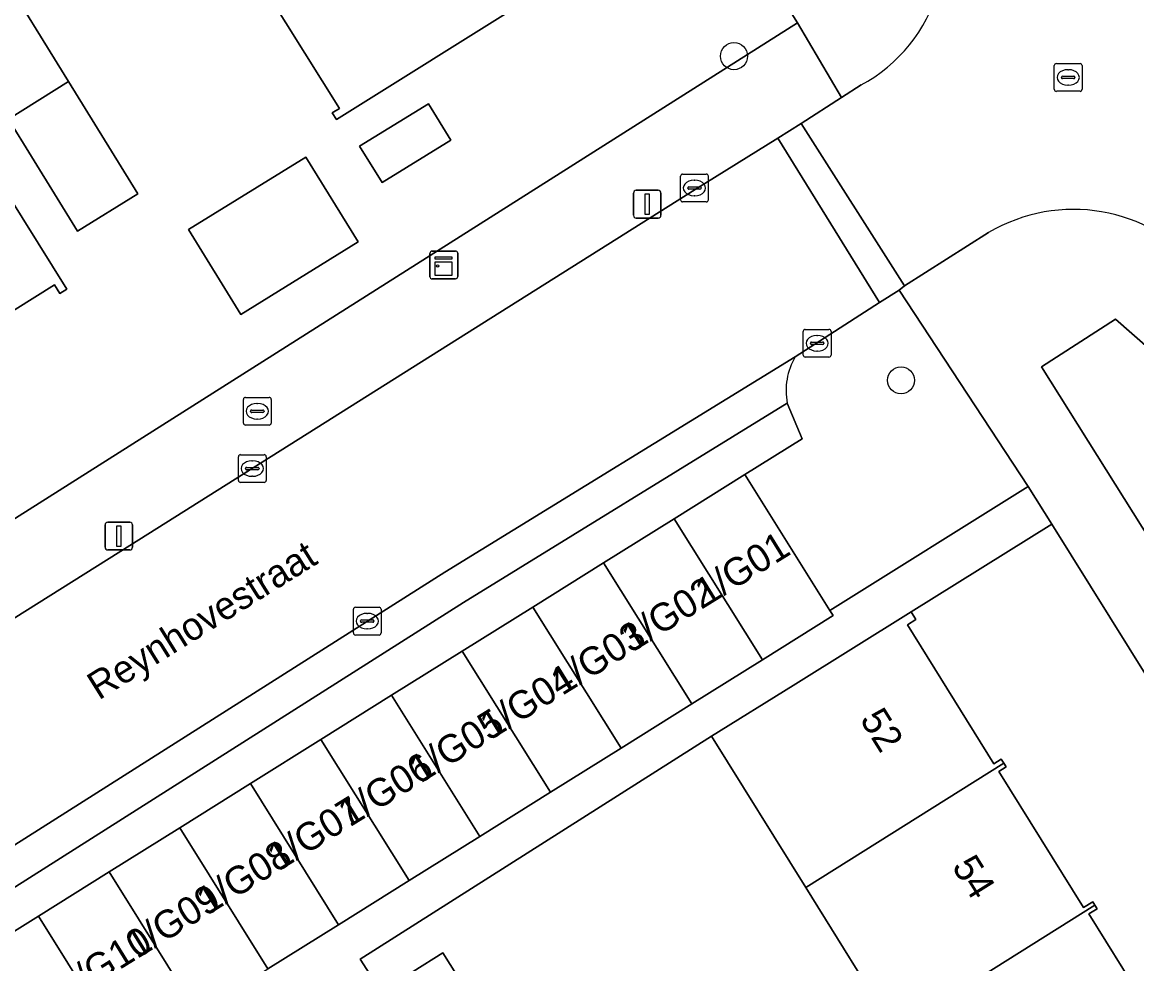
# Model space of a CAD drawing. Extents: x 160077 to 160948, y 386481 to 387498.
# Drawn here: x 160504.22 to 160544.36, y 386845.16 to 386879.07 of the extents above; entities that cross this region are included whole.
import ezdxf

# ---------------------------------------------------------------- set-up
doc = ezdxf.new("R2010")
doc.units = 0
for name, color, linetype in [('IMGEO_Boom', 7, 'Continuous'), ('IMGEO_Brandkraan', 7, 'Continuous'), ('IMGEO_Erf', 7, 'Continuous'), ('IMGEO_Groenvoorziening', 7, 'Continuous'), ('IMGEO_Kast', 7, 'Continuous'), ('IMGEO_Kolk', 7, 'Continuous'), ('IMGEO_Lichtmast', 7, 'Continuous'), ('IMGEO_Openbare_ruimte_label', 7, 'Continuous'), ('IMGEO_Pand', 7, 'Continuous'), ('IMGEO_Pand_nummerreeks', 7, 'Continuous'), ('IMGEO_Rijbaan_lokaal_open', 7, 'Continuous'), ('IMGEO_Rioolput', 7, 'Continuous'), ('IMGEO_Voetpad_open', 7, 'Continuous')]:
    doc.layers.add(name, color=color, linetype=linetype)

msp = doc.modelspace()

# ---------------------------------------------------------------- linework, layer by layer
at = {"layer": 'IMGEO_Boom'}
for centre in [(160529.85, 386877.856), (160535.866, 386866.177)]:
    msp.add_circle(centre, 0.489, dxfattribs=at)
at = {"layer": 'IMGEO_Brandkraan'}
for p, q in [((160512.18, 386864.637), (160512.18, 386865.489)), ((160512.255, 386865.563), (160513.107, 386865.563)), ((160513.181, 386865.489), (160513.181, 386864.637)), ((160512.439, 386865.057), (160512.439, 386865.069)), ((160512.877, 386865.02), (160512.479, 386865.02)), ((160512.482, 386865.106), (160512.88, 386865.106)), ((160512.668, 386865.343), (160512.693, 386865.343)), ((160512.923, 386865.069), (160512.923, 386865.057)), ((160513.107, 386864.563), (160512.255, 386864.563)), ((160512.691, 386864.783), (160512.666, 386864.783))]:
    msp.add_line(p, q, dxfattribs=at)
for points in [[(160512.18, 386864.637), (160512.18, 386865.489)], [(160512.255, 386865.563), (160513.107, 386865.563)], [(160513.181, 386865.489), (160513.181, 386864.637)], [(160513.107, 386864.563), (160512.255, 386864.563)]]:
    msp.add_lwpolyline(points, dxfattribs=at)
for centre, radius, start, end in [((160512.257, 386865.487), 0.0765, 91.552, 178.448), ((160512.257, 386865.487), 0.0765, 91.552, 178.448), ((160513.105, 386865.487), 0.0765, 1.552, 88.448), ((160513.105, 386865.487), 0.0765, 1.552, 88.448), ((160512.479, 386865.066), 0.0403, 85.8775, 175.7526), ((160512.476, 386865.056), 0.0366, 178.938, 274.7102), ((160512.88, 386865.063), 0.043, 264.8664, 352.4533), ((160512.884, 386865.068), 0.0386, 1.7309, 96.639), ((160512.257, 386864.639), 0.0765, 181.552, 268.448), ((160512.257, 386864.639), 0.0765, 181.552, 268.448), ((160513.105, 386864.639), 0.0765, 271.552, 358.448), ((160513.105, 386864.639), 0.0765, 271.552, 358.448)]:
    msp.add_arc(centre, radius, start, end, dxfattribs=at)
for centre, major_axis, ratio, start_param, end_param in [((160512.667, 386865.063), (-0.387, 0.002), 0.722429, 4.712389, 7.853982), ((160512.692, 386865.063), (-0.39, 0.002), 0.717154, 1.570796, 4.712389)]:
    msp.add_ellipse(centre, major_axis=major_axis, ratio=ratio, start_param=start_param, end_param=end_param, dxfattribs=at)
at = {"layer": 'IMGEO_Erf'}
for points in [[(160442.116, 386822.499), (160500, 386858.704), (160532.134, 386879.053), (160505.491, 386921.537), (160503.979, 386920.59), (160500, 386918.098), (160419.904, 386867.997)], [(160522.386, 386879.862), (160515.528, 386875.571), (160515.38, 386875.809), (160515.643, 386875.973), (160512.462, 386881.058)], [(160503.17, 386873.699), (160505.826, 386869.462), (160505.573, 386869.303), (160505.373, 386869.622), (160500.407, 386866.509)], [(160593.096, 386843.756), (160550.987, 386845.461), (160541.296, 386860.993), (160536.229, 386857.832), (160536.399, 386857.56), (160536.098, 386857.373), (160539.214, 386852.368), (160539.479, 386852.533), (160539.567, 386852.391), (160539.654, 386852.252), (160539.394, 386852.091), (160542.443, 386847.193), (160542.77, 386847.397), (160542.85, 386847.268), (160542.928, 386847.142), (160542.627, 386846.954), (160545.689, 386842.035)], [(160535.647, 386842.748), (160532.432, 386847.913), (160529.042, 386853.358), (160516.381, 386845.329), (160522.416, 386835.99)]]:
    msp.add_lwpolyline(points, dxfattribs=at)
for points in [[(160501.119, 386879.789), (160503.291, 386881.129), (160505.878, 386876.939), (160508.376, 386872.892), (160506.204, 386871.552), (160503.714, 386875.585)], [(160518.842, 386876.139), (160519.65, 386874.829), (160517.174, 386873.301), (160516.366, 386874.612)], [(160514.434, 386874.219), (160516.318, 386871.165), (160512.084, 386868.553), (160510.2, 386871.608)], [(160522.416, 386835.99), (160519.84, 386840.073), (160517.231, 386844.212), (160519.359, 386845.554), (160521.969, 386841.416), (160524.544, 386837.332)]]:
    msp.add_lwpolyline(points, close=True, dxfattribs=at)
at = {"layer": 'IMGEO_Groenvoorziening'}
for points in [[(160531.77, 386865.357), (160532.309, 386864.071), (160530.243, 386862.781), (160533.304, 386857.883), (160540.451, 386862.348), (160535.795, 386869.424)], [(160535.795, 386869.424), (160535.096, 386868.978), (160532.054, 386867.023)]]:
    msp.add_lwpolyline(points, dxfattribs=at)
msp.add_lwpolyline([(160543.591, 386868.375), (160540.923, 386866.665), (160546.561, 386857.69), (160551.973, 386861.066), (160550.465, 386862.304), (160548.779, 386863.829)], close=True, dxfattribs=at)
msp.add_arc((160534.118, 386865.814), 2.392, 149.6416, 191.0102, dxfattribs=at)
at = {"layer": 'IMGEO_Kast'}
for p, q in [((160518.898, 386869.907), (160518.898, 386870.748)), ((160518.898, 386870.748), (160518.898, 386869.907)), ((160518.973, 386870.832), (160519.814, 386870.832)), ((160519.814, 386870.832), (160518.973, 386870.832)), ((160519.898, 386870.757), (160519.898, 386869.916)), ((160519.898, 386869.916), (160519.898, 386870.757)), ((160519.823, 386869.832), (160518.982, 386869.832)), ((160518.982, 386869.832), (160519.823, 386869.832))]:
    msp.add_line(p, q, dxfattribs=at)
for points in [[(160519.093, 386870.622), (160519.693, 386870.622), (160519.693, 386870.537), (160519.093, 386870.537), (160519.093, 386870.622)], [(160519.093, 386870.447), (160519.693, 386870.447), (160519.693, 386869.958), (160519.093, 386869.958), (160519.093, 386870.447)]]:
    msp.add_lwpolyline(points, dxfattribs=at)
msp.add_circle((160519.177, 386870.296), 0.0377, dxfattribs=at)
for centre, start, end in [((160518.976, 386870.754), 92.4484, 184.2845), ((160518.976, 386870.754), 92.4484, 184.2845), ((160519.82, 386870.754), 2.4484, 94.2845), ((160519.82, 386870.754), 2.4484, 94.2845), ((160518.976, 386869.91), 182.4484, 274.2845), ((160518.976, 386869.91), 182.4484, 274.2845), ((160519.82, 386869.91), 272.4484, 4.2845), ((160519.82, 386869.91), 272.4484, 4.2845)]:
    msp.add_arc(centre, 0.0779, start, end, dxfattribs=at)
at = {"layer": 'IMGEO_Kolk'}
for p, q in [((160527.925, 386872.68), (160527.925, 386873.532)), ((160528, 386873.606), (160528.852, 386873.606)), ((160528.413, 386873.386), (160528.438, 386873.386)), ((160528.926, 386873.532), (160528.926, 386872.68)), ((160528.184, 386873.1), (160528.184, 386873.112)), ((160528.622, 386873.063), (160528.224, 386873.063)), ((160528.227, 386873.149), (160528.625, 386873.149)), ((160528.668, 386873.112), (160528.668, 386873.1)), ((160528.852, 386872.606), (160528, 386872.606)), ((160528.436, 386872.826), (160528.411, 386872.826)), ((160532.344, 386867.086), (160532.344, 386867.938)), ((160532.419, 386868.012), (160533.271, 386868.012)), ((160532.832, 386867.792), (160532.857, 386867.792)), ((160533.345, 386867.938), (160533.345, 386867.086)), ((160532.603, 386867.506), (160532.603, 386867.518)), ((160533.041, 386867.469), (160532.643, 386867.469)), ((160532.646, 386867.555), (160533.044, 386867.555)), ((160533.087, 386867.518), (160533.087, 386867.506)), ((160533.271, 386867.012), (160532.419, 386867.012)), ((160532.855, 386867.232), (160532.83, 386867.232)), ((160512, 386862.573), (160512, 386863.425)), ((160512.075, 386863.499), (160512.927, 386863.499)), ((160513.001, 386863.425), (160513.001, 386862.573)), ((160512.259, 386862.993), (160512.259, 386863.005)), ((160512.697, 386862.956), (160512.299, 386862.956)), ((160512.302, 386863.042), (160512.7, 386863.042)), ((160512.488, 386863.279), (160512.513, 386863.279)), ((160512.743, 386863.005), (160512.743, 386862.993)), ((160512.511, 386862.719), (160512.486, 386862.719)), ((160512.927, 386862.499), (160512.075, 386862.499)), ((160516.141, 386857.077), (160516.141, 386857.929)), ((160516.216, 386858.003), (160517.068, 386858.003)), ((160516.629, 386857.783), (160516.654, 386857.783)), ((160517.142, 386857.929), (160517.142, 386857.077)), ((160516.4, 386857.497), (160516.4, 386857.509)), ((160516.838, 386857.46), (160516.44, 386857.46)), ((160516.443, 386857.546), (160516.841, 386857.546)), ((160516.884, 386857.509), (160516.884, 386857.497)), ((160517.068, 386857.003), (160516.216, 386857.003)), ((160516.652, 386857.223), (160516.627, 386857.223))]:
    msp.add_line(p, q, dxfattribs=at)
for points in [[(160527.925, 386872.68), (160527.925, 386873.532)], [(160528, 386873.606), (160528.852, 386873.606)], [(160528.926, 386873.532), (160528.926, 386872.68)], [(160528.852, 386872.606), (160528, 386872.606)], [(160532.344, 386867.086), (160532.344, 386867.938)], [(160532.419, 386868.012), (160533.271, 386868.012)], [(160533.345, 386867.938), (160533.345, 386867.086)], [(160533.271, 386867.012), (160532.419, 386867.012)], [(160512, 386862.573), (160512, 386863.425)], [(160512.075, 386863.499), (160512.927, 386863.499)], [(160513.001, 386863.425), (160513.001, 386862.573)], [(160512.927, 386862.499), (160512.075, 386862.499)], [(160516.141, 386857.077), (160516.141, 386857.929)], [(160516.216, 386858.003), (160517.068, 386858.003)], [(160517.142, 386857.929), (160517.142, 386857.077)], [(160517.068, 386857.003), (160516.216, 386857.003)]]:
    msp.add_lwpolyline(points, dxfattribs=at)
for centre, radius, start, end in [((160528.002, 386873.53), 0.0765, 91.552, 178.448), ((160528.002, 386873.53), 0.0765, 91.552, 178.448), ((160528.85, 386873.53), 0.0765, 1.552, 88.448), ((160528.85, 386873.53), 0.0765, 1.552, 88.448), ((160528.224, 386873.109), 0.0403, 85.8775, 175.7526), ((160528.221, 386873.099), 0.0366, 178.938, 274.7102), ((160528.625, 386873.106), 0.043, 264.8664, 352.4533), ((160528.629, 386873.111), 0.0386, 1.7309, 96.639), ((160528.002, 386872.682), 0.0765, 181.552, 268.448), ((160528.002, 386872.682), 0.0765, 181.552, 268.448), ((160528.85, 386872.682), 0.0765, 271.552, 358.448), ((160528.85, 386872.682), 0.0765, 271.552, 358.448), ((160532.421, 386867.936), 0.0765, 91.552, 178.448), ((160532.421, 386867.936), 0.0765, 91.552, 178.448), ((160533.269, 386867.936), 0.0765, 1.552, 88.448), ((160533.269, 386867.936), 0.0765, 1.552, 88.448), ((160532.643, 386867.515), 0.0403, 85.8775, 175.7526), ((160532.64, 386867.505), 0.0366, 178.938, 274.7102), ((160533.044, 386867.512), 0.043, 264.8664, 352.4533), ((160533.048, 386867.517), 0.0386, 1.7309, 96.639), ((160532.421, 386867.088), 0.0765, 181.552, 268.448), ((160532.421, 386867.088), 0.0765, 181.552, 268.448), ((160533.269, 386867.088), 0.0765, 271.552, 358.448), ((160533.269, 386867.088), 0.0765, 271.552, 358.448), ((160512.077, 386863.423), 0.0765, 91.552, 178.448), ((160512.077, 386863.423), 0.0765, 91.552, 178.448), ((160512.925, 386863.423), 0.0765, 1.552, 88.448), ((160512.925, 386863.423), 0.0765, 1.552, 88.448), ((160512.299, 386863.002), 0.0403, 85.8775, 175.7526), ((160512.296, 386862.992), 0.0366, 178.938, 274.7102), ((160512.7, 386862.999), 0.043, 264.8664, 352.4533), ((160512.704, 386863.004), 0.0386, 1.7309, 96.639), ((160512.077, 386862.575), 0.0765, 181.552, 268.448), ((160512.077, 386862.575), 0.0765, 181.552, 268.448), ((160512.925, 386862.575), 0.0765, 271.552, 358.448), ((160512.925, 386862.575), 0.0765, 271.552, 358.448), ((160516.218, 386857.927), 0.0765, 91.552, 178.448), ((160516.218, 386857.927), 0.0765, 91.552, 178.448), ((160517.066, 386857.927), 0.0765, 1.552, 88.448), ((160517.066, 386857.927), 0.0765, 1.552, 88.448), ((160516.44, 386857.506), 0.0403, 85.8775, 175.7526), ((160516.437, 386857.496), 0.0366, 178.938, 274.7102), ((160516.841, 386857.503), 0.043, 264.8664, 352.4533), ((160516.845, 386857.508), 0.0386, 1.7309, 96.639), ((160516.218, 386857.079), 0.0765, 181.552, 268.448), ((160516.218, 386857.079), 0.0765, 181.552, 268.448), ((160517.066, 386857.079), 0.0765, 271.552, 358.448), ((160517.066, 386857.079), 0.0765, 271.552, 358.448)]:
    msp.add_arc(centre, radius, start, end, dxfattribs=at)
for centre, major_axis, ratio, start_param, end_param in [((160528.412, 386873.106), (-0.387, 0.002), 0.722429, 4.712389, 7.853982), ((160528.437, 386873.106), (-0.39, 0.002), 0.717154, 1.570796, 4.712389), ((160532.831, 386867.512), (-0.387, 0.002), 0.722429, 4.712389, 7.853982), ((160532.856, 386867.512), (-0.39, 0.002), 0.717154, 1.570796, 4.712389), ((160512.487, 386862.999), (-0.387, 0.002), 0.722429, 4.712389, 7.853982), ((160512.512, 386862.999), (-0.39, 0.002), 0.717154, 1.570796, 4.712389), ((160516.628, 386857.503), (-0.387, 0.002), 0.722429, 4.712389, 7.853982), ((160516.653, 386857.503), (-0.39, 0.002), 0.717154, 1.570796, 4.712389)]:
    msp.add_ellipse(centre, major_axis=major_axis, ratio=ratio, start_param=start_param, end_param=end_param, dxfattribs=at)
at = {"layer": 'IMGEO_Lichtmast'}
for p, q in [((160526.33, 386873.021), (160527.12, 386873.021)), ((160527.12, 386873.021), (160526.33, 386873.021)), ((160526.23, 386872.121), (160526.23, 386872.921)), ((160526.23, 386872.921), (160526.23, 386872.121)), ((160527.22, 386872.921), (160527.22, 386872.121)), ((160527.22, 386872.121), (160527.22, 386872.921)), ((160527.12, 386872.021), (160526.33, 386872.021)), ((160526.33, 386872.021), (160527.12, 386872.021)), ((160507.196, 386860.166), (160507.196, 386860.966)), ((160507.196, 386860.966), (160507.196, 386860.166)), ((160507.296, 386861.066), (160508.086, 386861.066)), ((160508.086, 386861.066), (160507.296, 386861.066)), ((160508.186, 386860.966), (160508.186, 386860.166)), ((160508.186, 386860.166), (160508.186, 386860.966)), ((160508.086, 386860.066), (160507.296, 386860.066)), ((160507.296, 386860.066), (160508.086, 386860.066))]:
    msp.add_line(p, q, dxfattribs=at)
for points in [[(160526.65, 386872.896), (160526.8, 386872.896), (160526.8, 386872.146), (160526.65, 386872.146), (160526.65, 386872.896)], [(160507.616, 386860.941), (160507.766, 386860.941), (160507.766, 386860.191), (160507.616, 386860.191), (160507.616, 386860.941)]]:
    msp.add_lwpolyline(points, dxfattribs=at)
for centre, start, end in [((160526.33, 386872.921), 90, 180), ((160526.33, 386872.921), 90, 180), ((160527.12, 386872.921), 0, 90), ((160527.12, 386872.921), 360, 90), ((160526.33, 386872.121), 180, 270), ((160526.33, 386872.121), 180, 270), ((160527.12, 386872.121), 270, 0), ((160527.12, 386872.121), 270, 0), ((160507.296, 386860.966), 90, 180), ((160507.296, 386860.966), 90, 180), ((160508.086, 386860.966), 0, 90), ((160508.086, 386860.966), 360, 90), ((160507.296, 386860.166), 180, 270), ((160507.296, 386860.166), 180, 270), ((160508.086, 386860.166), 270, 0), ((160508.086, 386860.166), 270, 0)]:
    msp.add_arc(centre, 0.1, start, end, dxfattribs=at)
at = {"layer": 'IMGEO_Pand'}
for points in [[(160512.462, 386881.058), (160515.643, 386875.973), (160515.38, 386875.809), (160515.528, 386875.571), (160522.386, 386879.862), (160522.198, 386880.162), (160521.87, 386879.957), (160518.838, 386884.803), (160519.148, 386884.997), (160519.038, 386885.173)], [(160505.878, 386876.939), (160503.291, 386881.129), (160501.119, 386879.789), (160503.714, 386875.585)], [(160503.714, 386875.585), (160506.204, 386871.552), (160508.376, 386872.892), (160505.878, 386876.939)], [(160500.54, 386866.053), (160500.65, 386866.122), (160500.407, 386866.509), (160505.373, 386869.622), (160505.573, 386869.303), (160505.826, 386869.462), (160503.17, 386873.699), (160501.469, 386876.413), (160501.206, 386876.249), (160501.418, 386875.911), (160500, 386875.022), (160497.456, 386873.428), (160496.35, 386872.735), (160500, 386866.915)], [(160516.366, 386874.612), (160517.174, 386873.301), (160519.65, 386874.829), (160518.842, 386876.139)], [(160516.318, 386871.165), (160514.434, 386874.219), (160510.2, 386871.608), (160512.084, 386868.553)], [(160530.243, 386862.781), (160527.698, 386861.191), (160530.873, 386856.11), (160533.418, 386857.7), (160533.304, 386857.883)], [(160528.329, 386854.52), (160530.873, 386856.11), (160527.698, 386861.191), (160525.154, 386859.601)], [(160525.154, 386859.601), (160522.609, 386858.011), (160525.784, 386852.93), (160528.329, 386854.52)], [(160523.239, 386851.339), (160525.784, 386852.93), (160522.609, 386858.011), (160520.064, 386856.421)], [(160539.567, 386852.391), (160539.479, 386852.533), (160539.214, 386852.368), (160536.098, 386857.373), (160536.399, 386857.56), (160536.229, 386857.832), (160531.985, 386855.19), (160529.042, 386853.358), (160532.432, 386847.913)], [(160520.064, 386856.421), (160517.52, 386854.831), (160520.695, 386849.749), (160523.239, 386851.339)], [(160518.15, 386848.159), (160520.695, 386849.749), (160517.52, 386854.831), (160514.975, 386853.24)], [(160514.975, 386853.24), (160512.43, 386851.65), (160515.606, 386846.569), (160518.15, 386848.159)], [(160542.85, 386847.268), (160542.77, 386847.397), (160542.443, 386847.193), (160539.394, 386852.091), (160539.654, 386852.252), (160539.567, 386852.391), (160532.432, 386847.913), (160535.647, 386842.748)], [(160512.43, 386851.65), (160509.886, 386850.06), (160513.061, 386844.979), (160515.606, 386846.569)], [(160510.516, 386843.389), (160513.061, 386844.979), (160509.886, 386850.06), (160507.341, 386848.47)], [(160507.341, 386848.47), (160504.796, 386846.88), (160507.972, 386841.799), (160510.516, 386843.389)], [(160535.647, 386842.748), (160538.946, 386837.449), (160541.948, 386839.318), (160546.192, 386841.96), (160546.018, 386842.24), (160545.689, 386842.035), (160542.627, 386846.954), (160542.928, 386847.142), (160542.85, 386847.268)], [(160505.427, 386840.208), (160507.972, 386841.799), (160504.796, 386846.88), (160502.252, 386845.29)], [(160519.84, 386840.073), (160521.969, 386841.416), (160519.359, 386845.554), (160517.231, 386844.212)]]:
    msp.add_lwpolyline(points, close=True, dxfattribs=at)
at = {"layer": 'IMGEO_Rijbaan_lokaal_open'}
for points in [[(160534.426, 386876.815), (160533.726, 386876.367), (160532.269, 386875.434), (160535.996, 386869.579), (160539.02, 386871.499)], [(160480.194, 386834.45), (160485.71, 386837.9), (160486.605, 386838.46), (160493.492, 386842.826), (160500, 386846.953), (160519.43, 386859.272), (160532.054, 386867.023), (160535.096, 386868.978), (160531.426, 386874.903), (160528.456, 386873.047), (160507.768, 386860.017), (160500, 386855.149), (160485.425, 386846.014), (160475.724, 386839.906)]]:
    msp.add_lwpolyline(points, dxfattribs=at)
msp.add_lwpolyline([(160532.269, 386875.434), (160531.426, 386874.903), (160535.096, 386868.978), (160535.795, 386869.424), (160535.996, 386869.579)], close=True, dxfattribs=at)
for centre, radius, start, end in [((160531.736, 386881.842), 5.701, 298.1565, 29.7196), ((160542.078, 386866.321), 6.013, 40.0057, 120.5657)]:
    msp.add_arc(centre, radius, start, end, dxfattribs=at)
at = {"layer": 'IMGEO_Rioolput'}
for p, q in [((160541.387, 386876.661), (160541.387, 386877.513)), ((160541.462, 386877.587), (160542.314, 386877.587)), ((160542.388, 386877.513), (160542.388, 386876.661)), ((160541.646, 386877.081), (160541.646, 386877.093)), ((160542.084, 386877.044), (160541.686, 386877.044)), ((160541.689, 386877.13), (160542.087, 386877.13)), ((160541.875, 386877.367), (160541.9, 386877.367)), ((160542.13, 386877.093), (160542.13, 386877.081)), ((160541.898, 386876.807), (160541.873, 386876.807)), ((160542.314, 386876.587), (160541.462, 386876.587))]:
    msp.add_line(p, q, dxfattribs=at)
for points in [[(160541.387, 386876.661), (160541.387, 386877.513)], [(160541.462, 386877.587), (160542.314, 386877.587)], [(160542.388, 386877.513), (160542.388, 386876.661)], [(160542.314, 386876.587), (160541.462, 386876.587)]]:
    msp.add_lwpolyline(points, dxfattribs=at)
for centre, radius, start, end in [((160541.464, 386877.511), 0.0765, 91.552, 178.448), ((160541.464, 386877.511), 0.0765, 91.552, 178.448), ((160542.312, 386877.511), 0.0765, 1.552, 88.448), ((160542.312, 386877.511), 0.0765, 1.552, 88.448), ((160541.686, 386877.09), 0.0403, 85.8775, 175.7526), ((160541.683, 386877.08), 0.0366, 178.938, 274.7102), ((160542.087, 386877.087), 0.043, 264.8664, 352.4533), ((160542.091, 386877.092), 0.0386, 1.7309, 96.639), ((160541.464, 386876.663), 0.0765, 181.552, 268.448), ((160541.464, 386876.663), 0.0765, 181.552, 268.448), ((160542.312, 386876.663), 0.0765, 271.552, 358.448), ((160542.312, 386876.663), 0.0765, 271.552, 358.448)]:
    msp.add_arc(centre, radius, start, end, dxfattribs=at)
for centre, major_axis, ratio, start_param, end_param in [((160541.874, 386877.087), (-0.387, 0.002), 0.722429, 4.712389, 7.853982), ((160541.899, 386877.087), (-0.39, 0.002), 0.717154, 1.570796, 4.712389)]:
    msp.add_ellipse(centre, major_axis=major_axis, ratio=ratio, start_param=start_param, end_param=end_param, dxfattribs=at)
at = {"layer": 'IMGEO_Voetpad_open'}
for points in [[(160502.984, 386922.472), (160503.979, 386920.59), (160505.491, 386921.537), (160532.134, 386879.053), (160533.726, 386876.367), (160534.426, 386876.815)], [(160539.02, 386871.499), (160535.996, 386869.579), (160535.795, 386869.424), (160540.451, 386862.348), (160541.296, 386860.993), (160550.987, 386845.461), (160593.096, 386843.756), (160596.088, 386843.636), (160596.243, 386847.636), (160599.05, 386848.312), (160603.434, 386849.369), (160666.813, 386871.238), (160668.825, 386871.932), (160676.694, 386874.549)], [(160532.054, 386867.023), (160519.43, 386859.272), (160500, 386846.953), (160493.492, 386842.826)], [(160496.129, 386841.406), (160497.03, 386840.097), (160500, 386841.953), (160500.574, 386842.312), (160499.707, 386843.7), (160502.252, 386845.29), (160504.796, 386846.88), (160507.341, 386848.47), (160509.886, 386850.06), (160512.43, 386851.65), (160514.975, 386853.24), (160517.52, 386854.831), (160520.064, 386856.421), (160522.609, 386858.011), (160525.154, 386859.601), (160527.698, 386861.191), (160530.243, 386862.781), (160532.309, 386864.071), (160531.77, 386865.357), (160520.113, 386858.179), (160500, 386845.428), (160495.486, 386842.566), (160495.209, 386842.751)], [(160520.113, 386858.179), (160531.77, 386865.357)], [(160522.416, 386835.99), (160516.381, 386845.329), (160529.042, 386853.358), (160531.985, 386855.19), (160536.229, 386857.832), (160541.296, 386860.993), (160540.451, 386862.348), (160533.304, 386857.883), (160533.418, 386857.7), (160530.873, 386856.11), (160528.329, 386854.52), (160525.784, 386852.93), (160523.239, 386851.339), (160520.695, 386849.749), (160518.15, 386848.159), (160515.606, 386846.569), (160513.061, 386844.979)], [(160495.209, 386842.751), (160495.486, 386842.566), (160500, 386845.428), (160520.113, 386858.179)]]:
    msp.add_lwpolyline(points, dxfattribs=at)
for points in [[(160531.426, 386874.903), (160532.269, 386875.434), (160533.726, 386876.367), (160532.134, 386879.053), (160500, 386858.704), (160442.116, 386822.499), (160437.5, 386819.612), (160436.13, 386818.745), (160434.27, 386817.548), (160430.256, 386814.876), (160426.285, 386812.347), (160428.114, 386809.982), (160432.725, 386812.888), (160440.967, 386818.07), (160460.873, 386830.588), (160475.724, 386839.906), (160485.425, 386846.014), (160500, 386855.149), (160507.768, 386860.017), (160528.456, 386873.047)], [(160550.465, 386862.304), (160551.973, 386861.066), (160546.561, 386857.69), (160540.923, 386866.665), (160543.591, 386868.375), (160548.779, 386863.829)]]:
    msp.add_lwpolyline(points, close=True, dxfattribs=at)
for centre, radius, start, end in [((160531.736, 386881.842), 5.701, 298.1565, 29.7196), ((160542.078, 386866.321), 6.013, 40.0057, 120.5657), ((160534.118, 386865.814), 2.392, 149.6416, 191.0102)]:
    msp.add_arc(centre, radius, start, end, dxfattribs=at)

# ---------------------------------------------------------------- texts
at = {"layer": 'IMGEO_Openbare_ruimte_label'}
msp.add_text('Reynhovestraat', height=1, rotation=32.0054, dxfattribs=at).set_placement((160506.971, 386854.639))
at = {"layer": 'IMGEO_Pand_nummerreeks'}
for s, rotation, p in [('1/G01', 31.7675, (160528.855, 386858.021)), ('1/G02', 31.7675, (160526.205, 386856.38)), ('1/G03', 31.7675, (160523.659, 386854.803)), ('1/G04', 31.7675, (160521.108, 386853.223)), ('1/G05', 31.7675, (160518.556, 386851.643)), ('52', 302.0142, (160534.363, 386853.96)), ('1/G06', 31.7675, (160516.005, 386850.063)), ('1/G07', 31.7675, (160513.453, 386848.483)), ('1/G08', 31.7675, (160510.905, 386846.905)), ('54', 302.0142, (160537.677, 386848.662)), ('1/G09', 31.7675, (160508.348, 386845.322)), ('1/G10', 31.7675, (160505.88, 386843.793))]:
    msp.add_text(s, height=1, rotation=rotation, dxfattribs=at).set_placement(p)

doc.saveas('drawing.dxf')
